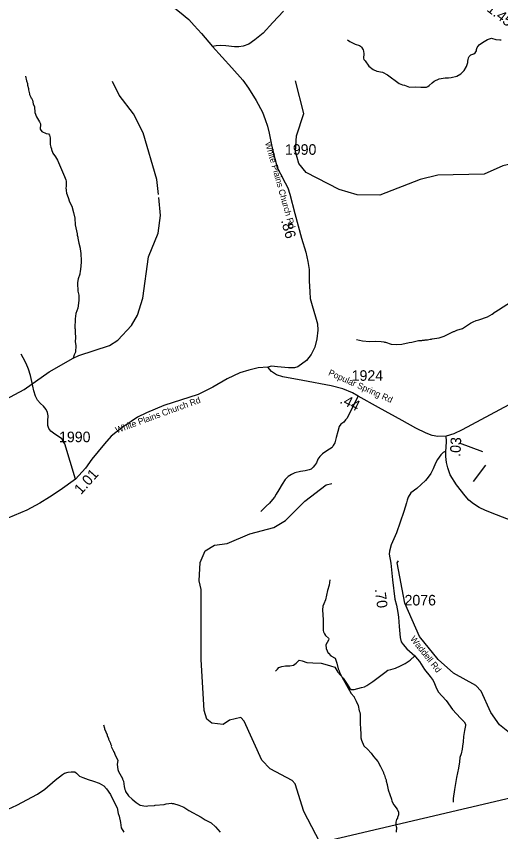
# Model space of a CAD drawing. Extents: x 1248089 to 1457196, y 820910 to 988753.
# Drawn here: x 1410861 to 1416601, y 903999 to 913659 of the extents above; entities that cross this region are included whole.
import ezdxf

# ---------------------------------------------------------------- set-up
doc = ezdxf.new("R2010")
doc.units = 0
for name, color, linetype in [('Exist Hydrographic Creek Single Shore', 7, 'Continuous'), ('Exist Hydrographic Misc Water Feature', 7, 'Continuous'), ('Exist Road Non-System Type 51', 7, 'Continuous'), ('Exist Road Secondary Type 51 Attributed', 7, 'Continuous'), ('Exist Road Secondary Type 51 Label', 7, 'Continuous'), ('Exist Utilities Electrical Transmission Line', 7, 'Continuous'), ('Prop GRAU CAT1 Cell', 7, 'Continuous'), ('Prop Lane Lines', 7, 'Continuous')]:
    doc.layers.add(name, color=color, linetype=linetype)

msp = doc.modelspace()

# ---------------------------------------------------------------- linework, layer by layer
at = {"layer": 'Exist Hydrographic Creek Single Shore'}
for points in [[(1411535.3, 909610.4), (1411603.3, 909641.8), (1411964.2, 909759.4), (1412065.2, 909823), (1412227.2, 909996.9), (1412296.2, 910120.4), (1412358.3, 910319.4), (1412426.2, 910810.5), (1412540.2, 911090.5), (1412569.3, 911300.1), (1412548.2, 911512.2)], [(1410180.2, 908777.5), (1410683.2, 909092.5), (1410953.2, 909238.1), (1411249.2, 909448.7), (1411535.3, 909610.4)]]:
    msp.add_lwpolyline(points, dxfattribs=at)
at = {"layer": 'Exist Hydrographic Misc Water Feature'}
for points in [[(1414784.7, 913381.2), (1414812.2, 913360.6), (1414875.5, 913327.2), (1414927.3, 913314.1), (1414941, 913305.8), (1414952.8, 913293.5), (1414970, 913261.1), (1414973.7, 913245), (1414977, 913212.9), (1414976, 913164.9), (1414979.7, 913148.8), (1414995.3, 913130.5), (1415037.9, 913067.1), (1415089.1, 913030.3), (1415132.6, 913009.4), (1415200.3, 912995.8), (1415259.7, 912966.5), (1415397.5, 912863.4), (1415437, 912846.6), (1415460.9, 912841.9), (1415520.5, 912820.6), (1415593.3, 912824.1), (1415652.4, 912817.7), (1415720.5, 912820.2), (1415736.6, 912825.8), (1415752.8, 912837.5), (1415789.6, 912872.7), (1415814, 912890.1), (1415870.6, 912916.9), (1415942.9, 912931.2), (1415982.9, 912930.4), (1416015, 912933.7), (1416079.3, 912948.3), (1416128, 912979.2), (1416167.6, 913016.9), (1416195.8, 913065.8), (1416210.8, 913113.4), (1416211.3, 913137.4), (1416215.5, 913145.3), (1416218, 913167.3), (1416226.4, 913183), (1416248.7, 913202.6), (1416281, 913215.9), (1416299.3, 913227.4), (1416313.8, 913251.1), (1416314.2, 913267.1), (1416320.6, 913289.1), (1416347.4, 913320.4), (1416385.9, 913349.6), (1416443, 913384.3), (1416493.1, 913399.3), (1416544.7, 913386.1), (1416588.6, 913379.1), (1416604.6, 913380.7)], [(1410969.5, 912949.9), (1410982.2, 912893.6), (1410993.5, 912861.3), (1410993.2, 912845.3), (1411004.3, 912805.1), (1411003.9, 912789.1), (1411018.9, 912740.8), (1411018.7, 912732.8), (1411034, 912700.4), (1411033.9, 912694.4), (1411039.7, 912688.3), (1411051.2, 912664), (1411060.3, 912623.8), (1411075.6, 912587.5), (1411078.5, 912519.3), (1411100.9, 912466.8), (1411135.7, 912410), (1411147.1, 912385.8), (1411146.4, 912353.7), (1411142.3, 912345.8), (1411141.8, 912323.9), (1411165.2, 912295.3), (1411212.7, 912272.2), (1411240.5, 912265.6), (1411252.2, 912251.4), (1411263.5, 912219.1), (1411261.8, 912139.1), (1411269, 912106.9), (1411276.7, 912090.7), (1411276.5, 912082.7), (1411294.5, 912036.9), (1411326.7, 911993.6), (1411349.7, 911953), (1411433.6, 911763.2), (1411448.8, 911722.8), (1411452.4, 911706.7), (1411451.1, 911650.7), (1411446.5, 911618.8), (1411450.3, 911610.7), (1411450, 911594.7), (1411457.3, 911562.5), (1411476.3, 911514.1), (1411491.1, 911461.7), (1411517.9, 911409.1), (1411540.3, 911336.7), (1411554.9, 911268.3), (1411557.1, 911188.2), (1411582.9, 911083.5), (1411582.5, 911067.5), (1411590, 911043.4), (1411589.6, 911029.4), (1411600.4, 910971.2), (1411619.1, 910910.7), (1411617.5, 910903.8), (1411625.7, 910850.5), (1411624, 910843.6), (1411629.9, 910766.4), (1411626.1, 910682.4), (1411621.9, 910674.5), (1411621.4, 910650.6), (1411617.2, 910642.7), (1411612.4, 910602.8), (1411593.2, 910547.1), (1411595, 910539.1), (1411590.9, 910531.2), (1411586.2, 910499.2), (1411591, 910401.7), (1411603, 910354.9), (1411603, 910291.5), (1411591.7, 910203), (1411566.4, 910139.6), (1411556.9, 910075.8), (1411554.6, 909965.8), (1411558.3, 909951.7), (1411557.4, 909911.6), (1411564.1, 909855.6), (1411559, 909803.2), (1411566.1, 909759.4), (1411560.3, 909679.5), (1411547.6, 909647.8), (1411535.3, 909610.4)], [(1412544.7, 911547.5), (1412527.2, 911724.3), (1412363.3, 912279.2), (1412250.3, 912504.6), (1412080.2, 912724.8), (1411999.2, 912887.3)], [(1417493.3, 911741.6), (1417182.7, 911922.6), (1416834.3, 911933.2), (1416625.3, 911888), (1416406.3, 911790.6), (1415855.3, 911775.6), (1415646.3, 911723.9), (1415167.3, 911539.9), (1414900.3, 911545.3), (1414685.3, 911608.7), (1414296.3, 911806.8), (1414207.3, 911917.1), (1414168.2, 912059.1), (1414180.2, 912242.6), (1414268.3, 912506.8), (1414168.2, 912892.9)], [(1414891.5, 909831.5), (1414963.2, 909815.9), (1415046.9, 909806), (1415119.1, 909812.4), (1415183, 909807), (1415214.9, 909802.3), (1415222.8, 909798.2), (1415236.8, 909797.8), (1415302.3, 909776.3), (1415371.3, 909770.1), (1415430.3, 909773.5), (1415514.8, 909795.6), (1415546.8, 909798.9), (1415627.2, 909817.1), (1415667.2, 909820.2), (1415675.3, 909824.1), (1415699.3, 909823.6), (1415707.4, 909827.4), (1415731.4, 909826.9), (1415763.6, 909834.1), (1415779.6, 909833.7), (1415787.7, 909837.5), (1415872, 909851.7), (1415932.3, 909870.3), (1416041.5, 909924), (1416049.5, 909923.7), (1416081.8, 909939), (1416146.3, 909961.7), (1416243.7, 910025.5), (1416276, 910040.8), (1416308.3, 910054.1), (1416340.5, 910061.3), (1416445.3, 910099.1), (1416498, 910129.9), (1416534.6, 910159), (1416542.7, 910160.9), (1416575.1, 910180.2), (1416729.2, 910278.8)], [(1414131.3, 904604.1), (1413867.3, 904744), (1413769.3, 904847.8), (1413561.3, 905308.3), (1413520.3, 905351.8), (1413386.3, 905321.7), (1413310.3, 905270.7), (1413177.2, 905283.2), (1413120.3, 905333.7), (1413088.2, 905436), (1413050.3, 906037.6), (1413050.3, 906868.2), (1413026.3, 906970.4), (1413039.2, 907186.9), (1413100.2, 907326.8), (1413210.2, 907393.5), (1413360.2, 907413.4), (1413629.3, 907526.3), (1413914.3, 907602.6), (1414049.3, 907685.2), (1414279.3, 907913.6), (1414533.3, 908108.8), (1414600.3, 908123.8)], [(1417568.3, 904255.9), (1417553.3, 904364.5), (1417461.4, 904750.5), (1417331.4, 904943.4), (1417159.3, 905071.7), (1416942.3, 905076.1), (1416743.3, 905139.2), (1416587.3, 905267), (1416482.4, 905410.3), (1416370.3, 905662.1), (1416304.4, 905729.1), (1416040.4, 905878.9), (1415860.3, 906040.1), (1415640.3, 906310.4), (1415464.3, 906704.6), (1415374.3, 907182.5), (1415391.3, 907208.4)], [(1414575.6, 906983.4), (1414568.2, 906919.6), (1414546.8, 906856.1), (1414524.5, 906744.5), (1414503.4, 906696.9), (1414494.8, 906669.2), (1414489.9, 906629.2), (1414496.7, 906509.7), (1414496.6, 906381), (1414500.2, 906364.9), (1414511.7, 906342.6), (1414525.3, 906324.4), (1414558.6, 906291.6), (1414562.4, 906283.5), (1414562.1, 906267.5), (1414528.9, 906212.2), (1414531.9, 906168.1), (1414554.8, 906115.6), (1414558.8, 906115.5), (1414586.1, 906082.9), (1414639.1, 906056.1), (1414660.2, 905997.2), (1414674.7, 905928.8), (1414686.1, 905904.6), (1414689.8, 905888.5), (1414716.6, 905831.8), (1414828.3, 905637.3), (1414863.5, 905596.5), (1414863, 905592.5), (1414886.4, 905544), (1414913.2, 905495.3), (1414923.9, 905431.2), (1414931.5, 905415), (1414934.9, 905386.9), (1414936.1, 905256.8), (1414939.8, 905242.7), (1414941.4, 905134.7), (1414945.2, 905126.6), (1414944.9, 905110.6), (1414952.3, 905082.4), (1414978.9, 905017.8), (1415026.9, 904971.9), (1415061, 904931.9), (1415066.2, 904929.6), (1415092, 904889.2), (1415121.4, 904858.5), (1415142.8, 904830), (1415177.5, 904773.2), (1415212, 904700.5), (1415211.8, 904692.5), (1415223.3, 904668.2), (1415230.6, 904636), (1415242, 904611.8), (1415241.7, 904595.8), (1415256.9, 904559.4), (1415255.8, 904553), (1415268.8, 904494.4), (1415307.1, 904386.2), (1415312.6, 904362), (1415335.6, 904315.6), (1415372.4, 904264.7), (1415389.8, 904232.3), (1415389.1, 904200.3), (1415376.4, 904168.5), (1415376.2, 904160.6), (1415367.9, 904144.8), (1415359.2, 904113), (1415358.5, 904082.9), (1415361.9, 904052.9), (1415365.9, 904052.8), (1415360.7, 903994.6)], [(1411892.4, 905266.5), (1411907.5, 905226.1), (1411907.4, 905218.1), (1411937.7, 905145.4), (1411937.6, 905137.4), (1411952.9, 905105), (1411952.7, 905097), (1411975.7, 905048.5), (1411975.5, 905040.5), (1411986.9, 905016.2), (1411986.7, 905008.2), (1412013.6, 904951.6), (1412013.4, 904945.7), (1412017.5, 904947.5), (1412036.4, 904899.1), (1412063.2, 904846.6), (1412054.1, 904794.7), (1412064.9, 904734.5), (1412072.3, 904710.3), (1412118.6, 904629.2), (1412118.4, 904621.2), (1412129.9, 904596.9), (1412140.4, 904532.7), (1412147.7, 904500.5), (1412155.4, 904484.3), (1412155.2, 904476.3), (1412190, 904423.5), (1412232.8, 904382.6), (1412281.4, 904344.8), (1412327.6, 904312.4), (1412332.3, 904313.6), (1412371.4, 904303.5), (1412403.4, 904302.8), (1412419.5, 904306.3), (1412499.6, 904308.6), (1412507.7, 904312.4), (1412611.8, 904322.1), (1412636, 904329.6), (1412700.1, 904336.2), (1412708, 904332), (1412724, 904331.7), (1412787.7, 904314.2), (1412847.1, 904288.9), (1412904.6, 904250.6), (1413052.6, 904172.2), (1413099.9, 904141.2), (1413169.2, 904105.6), (1413222.1, 904058.4), (1413275.8, 903991.6)], [(1416551.2, 901226), (1416162.4, 901881.1), (1415473.2, 902949.9), (1415400.3, 902996.3), (1415078.3, 903120.9), (1414721.3, 903216.7), (1414581.3, 903311.4), (1414485.3, 903523.5), (1414490.3, 903746.7), (1414465.3, 903773.4), (1414459.3, 903875.3), (1414266.3, 904237), (1414164.2, 904564.1), (1414131.3, 904604.1)]]:
    msp.add_lwpolyline(points, dxfattribs=at)
at = {"layer": 'Exist Road Non-System Type 51'}
for points in [[(1411563.1, 908176.5), (1411435.5, 908593.1), (1411420.1, 908619.5), (1411398.7, 908651.7), (1411361.3, 908680.5), (1411315.6, 908709.4), (1411270.2, 908742.4), (1411244.9, 908774.9), (1411235.6, 908811.1), (1411232.7, 908865.2), (1411239.9, 908925.1), (1411230.7, 908967.3), (1411215.4, 909001.6), (1411184, 909040.3), (1411146.6, 909071.1), (1411111.4, 909111.8), (1411086.3, 909158.1), (1411067.6, 909222.5), (1411045.8, 909333), (1411029, 909405.4), (1411004.5, 909480), (1410975.8, 909544.6), (1410940.9, 909611.3), (1410917.9, 909657.8)], [(1414913.4, 909160.6), (1414777.6, 908896), (1414763.2, 908878.3), (1414740.7, 908852.7), (1414706.1, 908825.4), (1414687.6, 908799.8), (1414670.4, 908742.1), (1414650.9, 908668.4), (1414635.9, 908604.7), (1414617.2, 908573.1), (1414602.8, 908551.3), (1414570.3, 908530), (1414527.8, 908504.8), (1414489.2, 908477.4), (1414456.5, 908444), (1414433.8, 908410.5), (1414419, 908370.7), (1414394.5, 908339.2), (1414377.9, 908317.5), (1414353.6, 908294), (1414331.4, 908284.4), (1414285.2, 908275.4), (1414226.9, 908264.5), (1414162.6, 908249.6), (1414120.2, 908232.5), (1414081.6, 908205.2), (1414046.9, 908169.9), (1414011.8, 908116.6), (1413970.4, 908047.4), (1413939.5, 907996), (1413918.8, 907962.4), (1413896.3, 907934.8), (1413859.4, 907891.3), (1413820.6, 907856.1), (1413757.3, 907791.3)], [(1413933, 905900.1), (1413955.3, 905924.6), (1413973.1, 905944.7), (1414006.5, 905958), (1414048.8, 905962.5), (1414100, 905964.7), (1414144.5, 905973.6), (1414175.7, 905993.7), (1414191.2, 906011.5), (1414211.3, 906029.3), (1414249.1, 906022.7), (1414302.6, 906004.8), (1414376, 906000.4), (1414474, 905993.7), (1414518.5, 905984.8), (1414585.3, 905964.7), (1414634.3, 905946.9), (1414669.9, 905889), (1414732.2, 905817.7), (1414781.2, 905746.4), (1414812.4, 905695.2), (1414828, 905684), (1414865.8, 905681.8), (1414950.4, 905706.3), (1414986, 905715.2), (1415012.7, 905730.8), (1415084, 905777.6), (1415228.7, 905886.8), (1415264.3, 905911.3), (1415299.9, 905920.2), (1415355.6, 905938), (1415413.5, 905962.5), (1415466.9, 905991.5), (1415527, 906029.3), (1415581.9, 906082.2)], [(1416169, 905301.5), (1416183.7, 905274.1), (1416183.7, 905256.3), (1416170.4, 905196.1), (1416159.3, 905127.1), (1416157, 905064.7), (1416148.1, 905011.2), (1416145.9, 904975.6), (1416132.5, 904919.9), (1416117, 904879.8), (1416112.5, 904828.5), (1416101.4, 904750.5), (1416090.2, 904697.1), (1416076.9, 904639.2), (1416052.4, 904498.8), (1416036.8, 904394.1), (1416036.8, 904347)], [(1410765.1, 904266.3), (1410867.7, 904313.2), (1411111, 904442.8), (1411200.3, 904500.9), (1411320.8, 904610.3), (1411407.9, 904675.1), (1411432.4, 904692.9), (1411477, 904704.1), (1411510.5, 904708.6), (1411552.9, 904708.6), (1411573, 904690.7), (1411611, 904657.2), (1411648.9, 904641.6), (1411711.4, 904619.2), (1411773.9, 904596.9), (1411843.1, 904574.6), (1411896.6, 904541.1), (1411927.9, 904505.3), (1411977, 904440.5), (1412029.4, 904333.8), (1412054, 904280.2), (1412067.4, 904213.2), (1412078.5, 904184.2), (1412096.4, 904106), (1412103.1, 904045.7), (1412134.3, 903994.3)]]:
    msp.add_lwpolyline(points, dxfattribs=at)
at = {"layer": 'Exist Road Secondary Type 51 Attributed'}
for points in [[(1411462.2, 914680.1), (1411651.4, 914555.8), (1411853.2, 914396.6), (1412043.3, 914270.4), (1412225.1, 914149), (1412415.3, 914009.2), (1412558.8, 913892.7), (1412648.1, 913826.7), (1412793.6, 913714), (1412903.5, 913621.7), (1412969.5, 913551.8), (1413056.8, 913456.6), (1413184.9, 913303.2)], [(1414027.5, 913721.4), (1413900.5, 913586), (1413786.9, 913460.5), (1413688.3, 913380.3), (1413616.4, 913328.4), (1413549.6, 913305), (1413497.8, 913296.6), (1413447.7, 913298.3), (1413342.4, 913308.3), (1413278.9, 913313.4), (1413230.5, 913310), (1413184.9, 913303.2)], [(1413184.9, 913303.2), (1413414, 913047.9), (1413545, 912902.7), (1413612.8, 912809.1), (1413701.7, 912661.6), (1413778.9, 912523.4), (1413810.9, 912436.2), (1413839, 912356.6), (1413857.7, 912274.6), (1413876.4, 912174), (1413897.5, 912080.3), (1413923.2, 911974.9), (1413953.6, 911867.2), (1413993.3, 911791.2), (1414047.1, 911685.9), (1414077.5, 911627.4), (1414103.2, 911550.1), (1414159.4, 911323), (1414241.1, 911031.4), (1414290.3, 910865.1), (1414316, 910755.1), (1414332.4, 910661.4), (1414332.4, 910523.9), (1414337, 910395.1), (1414344.1, 910316.4), (1414367.4, 910234.5), (1414407.2, 910098.7), (1414430.6, 910014.4), (1414432.9, 909939.5), (1414423.6, 909837.4), (1414397.9, 909740.8), (1414353.4, 909650.7), (1414299.6, 909582.8), (1414197.9, 909504.4), (1414156.9, 909493.8), (1414086.7, 909496.2), (1413956.1, 909505.8), (1413885.9, 909512.9), (1413841.4, 909503.7)], [(1413841.4, 909503.7), (1413728.6, 909493.1), (1413615.3, 909468.1), (1413509.4, 909434.6), (1413357.6, 909364.3), (1413187.6, 909266.7), (1413017.6, 909178.3), (1412608.4, 909049.7), (1412404.4, 908961.2), (1412295.6, 908911.3), (1412223.1, 908859.1), (1412116.6, 908788.8), (1411985.8, 908683.1), (1411906.4, 908592.4), (1411756.9, 908413.2), (1411679.8, 908306.6), (1411563.1, 908176.5), (1411378.9, 908044.5), (1411254.2, 907962.9), (1411138.7, 907890.3), (1410986.8, 907806.4), (1410761, 907712.2)], [(1415956.2, 908683.4), (1415854.4, 908682.7), (1415786.9, 908691.1), (1415719.3, 908718.6), (1415596.8, 908779.9), (1415434.8, 908870.3), (1415151.8, 909024.6), (1414913.4, 909160.6), (1414844.4, 909197.3), (1414730.4, 909245.9), (1414593.2, 909281.8), (1414257.4, 909343.1), (1414020.9, 909387.5), (1413942.8, 909412.8), (1413885.8, 909453), (1413841.4, 909503.7)], [(1417999.1, 909389.1), (1417586.6, 909346.4), (1417486.6, 909330.7), (1417166.8, 909207), (1416822.5, 909111.6), (1416696.9, 909054.6), (1416143.8, 908760.1), (1416045.7, 908713), (1415956.2, 908683.4)], [(1415949.2, 908506.9), (1415953.6, 908549.9), (1415957.5, 908625.1), (1415956.2, 908683.4)], [(1415949.2, 908506.9), (1415918.1, 908490.1), (1415890.9, 908465.5), (1415850.8, 908409.8), (1415828.8, 908367), (1415799, 908297), (1415771.8, 908241.3), (1415740.7, 908199.8), (1415709.6, 908160.9), (1415607.4, 908066.3), (1415536.4, 908012.5), (1415504, 907960.7), (1415493.7, 907928.3), (1415485.9, 907895.9), (1415453.6, 907793.5), (1415364.4, 907540.2), (1415303.5, 907398.9), (1415281.6, 907321.8), (1415280.3, 907285.5), (1415297.1, 907179.3), (1415316.6, 906983.6), (1415346.3, 906754), (1415364.4, 906684), (1415380, 906597.2), (1415389, 906540.2), (1415398.1, 906430), (1415409.7, 906299.9), (1415422.7, 906248.1), (1415444.7, 906215.7), (1415488.7, 906163.8), (1415581.9, 906082.2), (1415592.1, 906069.9), (1415637.4, 906016.8), (1415699.6, 905922.2), (1415764.3, 905839.2), (1415799, 905790.8), (1415815.8, 905754.5), (1415831.4, 905714.3), (1415858.6, 905656), (1415953.1, 905553.6), (1416030.8, 905446.1), (1416122.7, 905345), (1416169, 905301.5)], [(1416744.6, 907678.7), (1416550.7, 907751.9), (1416422.5, 907802.5), (1416347.4, 907840), (1416277.5, 907881.5), (1416221.9, 907925.6), (1416179.1, 907980), (1416077, 908110.3), (1416001.9, 908226.9), (1415973.4, 908309.8), (1415959.2, 908373.3), (1415951.4, 908444.6), (1415949.2, 908506.9)]]:
    msp.add_lwpolyline(points, dxfattribs=at)
at = {"layer": 'Exist Road Secondary Type 51 Label'}
for points in [[(1416388.7, 908498.1), (1416111.6, 908601.7)], [(1416422.3, 908341.3), (1416276, 908146.9)]]:
    msp.add_lwpolyline(points, dxfattribs=at)
at = {"layer": 'Exist Utilities Electrical Transmission Line'}
msp.add_lwpolyline([(1410954.7, 902663.3), (1413667.1, 903686.6), (1420765.5, 905352.8)], dxfattribs=at)

# ---------------------------------------------------------------- texts
at = {"layer": 'Exist Road Secondary Type 51 Label'}
for s, rotation, p in [('White Plains Church Rd', 285.79202, (1413806.9, 912161.7)), ('Popular Spring Rd', 335.93572, (1414551.9, 909410.7)), ('White Plains Church Rd', 20.0863, (1412051.3, 908718.9)), ('Waddell Rd', 308.32433, (1415523.6, 906281.9))]:
    msp.add_text(s, height=75, rotation=rotation, dxfattribs=at).set_placement(p)
at = {"layer": 'Prop GRAU CAT1 Cell'}
for s, rotation, p in [('1.45', 322.32864, (1416427.1, 913728.6)), ('.86', 285.66646, (1413995.9, 911238.7)), ('.44', 333.49664, (1414684.8, 909082.2)), ('.03', 87.04149, (1416122.3, 908438.1)), ('1.01', 48.34914, (1411627.2, 907985.4)), ('.70', 277.38298, (1415108.7, 906872))]:
    msp.add_text(s, height=125, rotation=rotation, dxfattribs=at).set_placement(p)
at = {"layer": 'Prop Lane Lines'}
for s, p in [('1990', (1414044.6, 912018.6)), ('1924', (1414835, 909340.9)), ('1990', (1411367.5, 908613.6)), ('2076', (1415461.4, 906679.4))]:
    msp.add_text(s, height=125, dxfattribs=at).set_placement(p)

doc.saveas('drawing.dxf')
